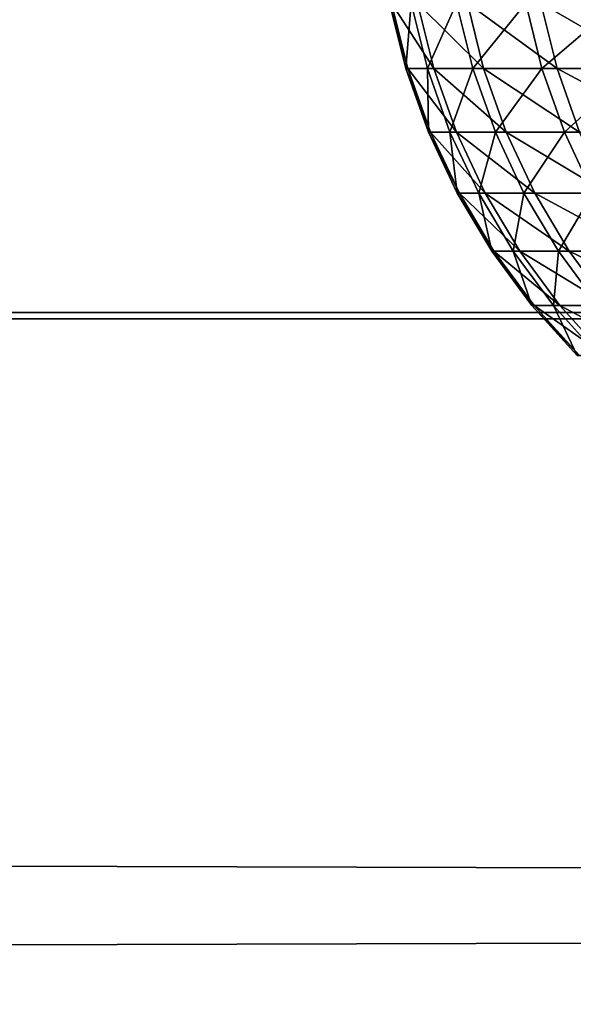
# Model space of a CAD drawing. Header units: millimetres. Extents: x -184 to 165, y -135 to 242.
# Tile 867 of 1056: x -103.879 to -103.678, y -3.763 to -3.404. Entities that reach past the tile are written whole.
import ezdxf

# ---------------------------------------------------------------- set-up
doc = ezdxf.new("R2010")
doc.units = ezdxf.units.MM
doc.header["$LTSCALE"] = 41.718519
for name, color, linetype in [('384', 7, 'CONTINUOUS'), ('386', 7, 'CONTINUOUS'), ('436', 7, 'CONTINUOUS'), ('69', 7, 'CONTINUOUS'), ('71', 7, 'CONTINUOUS')]:
    doc.layers.add(name, color=color, linetype=linetype)

msp = doc.modelspace()

# ---------------------------------------------------------------- linework, layer by layer
at = {"layer": '384', "linetype": 'CONTINUOUS'}
for points in [[(-27.9102, -3.02423, 60), (-27.57821, -3.52875, 60), (-169.61844, -3.06746, 60), (-27.9102, -3.02423, 60)], [(-169.61844, -3.06746, 60), (-27.57821, -3.52875, 60), (-169.90018, -3.49568, 60), (-169.61844, -3.06746, 60)], [(-169.90018, -3.49568, 60), (-27.57821, -3.52875, 60), (-170.17934, -3.92561, 60), (-169.90018, -3.49568, 60)], [(-27.57821, -3.52875, 60), (-27.24949, -4.03613, 60), (-170.17934, -3.92561, 60), (-27.57821, -3.52875, 60)]]:
    msp.add_3dface(points, dxfattribs=at)
at = {"layer": '386', "linetype": 'CONTINUOUS'}
for points in [[(-27.88156, -3.06746, 63), (-169.5898, -3.02423, 63), (-169.92179, -3.52875, 63), (-27.88156, -3.06746, 63)], [(-27.59982, -3.49568, 63), (-27.88156, -3.06746, 63), (-169.92179, -3.52875, 63), (-27.59982, -3.49568, 63)], [(-27.32066, -3.92561, 63), (-27.59982, -3.49568, 63), (-169.92179, -3.52875, 63), (-27.32066, -3.92561, 63)], [(-27.32066, -3.92561, 63), (-169.92179, -3.52875, 63), (-170.25051, -4.03613, 63), (-27.32066, -3.92561, 63)]]:
    msp.add_3dface(points, dxfattribs=at)
at = {"layer": '436', "linetype": 'CONTINUOUS'}
for points in [[(-103.74374, -3.39846, 0.12243), (-103.74453, -3.39846, -0.0847), (-103.73781, -3.42229, 0.12229), (-103.74374, -3.39846, 0.12243)], [(-103.74453, -3.39846, -0.0847), (-103.73665, -3.39846, -0.29168), (-103.7386, -3.42229, -0.08459), (-103.74453, -3.39846, -0.0847)], [(-103.73781, -3.42229, 0.12229), (-103.74453, -3.39846, -0.0847), (-103.7386, -3.42229, -0.08459), (-103.73781, -3.42229, 0.12229)], [(-103.73428, -3.39846, 0.32935), (-103.74374, -3.39846, 0.12243), (-103.72835, -3.42229, 0.32895), (-103.73428, -3.39846, 0.32935)], [(-103.72835, -3.42229, 0.32895), (-103.74374, -3.39846, 0.12243), (-103.73781, -3.42229, 0.12229), (-103.72835, -3.42229, 0.32895)], [(-103.7386, -3.42229, -0.08459), (-103.73665, -3.39846, -0.29168), (-103.73072, -3.42229, -0.29133), (-103.7386, -3.42229, -0.08459)], [(-103.73665, -3.39846, -0.29168), (-103.7201, -3.39846, -0.49815), (-103.73072, -3.42229, -0.29133), (-103.73665, -3.39846, -0.29168)], [(-103.71616, -3.39846, 0.53569), (-103.73428, -3.39846, 0.32935), (-103.71026, -3.42229, 0.53504), (-103.71616, -3.39846, 0.53569)], [(-103.71026, -3.42229, 0.53504), (-103.73428, -3.39846, 0.32935), (-103.72835, -3.42229, 0.32895), (-103.71026, -3.42229, 0.53504)], [(-103.73072, -3.42229, -0.29133), (-103.7201, -3.39846, -0.49815), (-103.7142, -3.42229, -0.49755), (-103.73072, -3.42229, -0.29133)], [(-103.7201, -3.39846, -0.49815), (-103.69493, -3.39846, -0.70374), (-103.7142, -3.42229, -0.49755), (-103.7201, -3.39846, -0.49815)], [(-103.68941, -3.39846, 0.74108), (-103.71616, -3.39846, 0.53569), (-103.68354, -3.42229, 0.74019), (-103.68941, -3.39846, 0.74108)], [(-103.68354, -3.42229, 0.74019), (-103.71616, -3.39846, 0.53569), (-103.71026, -3.42229, 0.53504), (-103.68354, -3.42229, 0.74019)], [(-103.7142, -3.42229, -0.49755), (-103.69493, -3.39846, -0.70374), (-103.68905, -3.42229, -0.7029), (-103.7142, -3.42229, -0.49755)], [(-103.69493, -3.39846, -0.70374), (-103.66117, -3.39846, -0.9081), (-103.68905, -3.42229, -0.7029), (-103.69493, -3.39846, -0.70374)], [(-103.65409, -3.39846, 0.94518), (-103.68941, -3.39846, 0.74108), (-103.64826, -3.42229, 0.94405), (-103.65409, -3.39846, 0.94518)], [(-103.64826, -3.42229, 0.94405), (-103.68941, -3.39846, 0.74108), (-103.68354, -3.42229, 0.74019), (-103.64826, -3.42229, 0.94405)], [(-103.68905, -3.42229, -0.7029), (-103.66117, -3.39846, -0.9081), (-103.65533, -3.42229, -0.90701), (-103.68905, -3.42229, -0.7029)], [(-103.73781, -3.42229, 0.12229), (-103.7386, -3.42229, -0.08459), (-103.72956, -3.44542, 0.12208), (-103.73781, -3.42229, 0.12229)], [(-103.7386, -3.42229, -0.08459), (-103.73072, -3.42229, -0.29133), (-103.73035, -3.44542, -0.08445), (-103.7386, -3.42229, -0.08459)], [(-103.72956, -3.44542, 0.12208), (-103.7386, -3.42229, -0.08459), (-103.73035, -3.44542, -0.08445), (-103.72956, -3.44542, 0.12208)], [(-103.72835, -3.42229, 0.32895), (-103.73781, -3.42229, 0.12229), (-103.72013, -3.44542, 0.3284), (-103.72835, -3.42229, 0.32895)], [(-103.72013, -3.44542, 0.3284), (-103.73781, -3.42229, 0.12229), (-103.72956, -3.44542, 0.12208), (-103.72013, -3.44542, 0.3284)], [(-103.73072, -3.42229, -0.29133), (-103.7142, -3.42229, -0.49755), (-103.72249, -3.44542, -0.29084), (-103.73072, -3.42229, -0.29133)], [(-103.73035, -3.44542, -0.08445), (-103.73072, -3.42229, -0.29133), (-103.72249, -3.44542, -0.29084), (-103.73035, -3.44542, -0.08445)], [(-103.71026, -3.42229, 0.53504), (-103.72835, -3.42229, 0.32895), (-103.70206, -3.44542, 0.53415), (-103.71026, -3.42229, 0.53504)], [(-103.70206, -3.44542, 0.53415), (-103.72835, -3.42229, 0.32895), (-103.72013, -3.44542, 0.3284), (-103.70206, -3.44542, 0.53415)], [(-103.72249, -3.44542, -0.29084), (-103.7142, -3.42229, -0.49755), (-103.70599, -3.44542, -0.49672), (-103.72249, -3.44542, -0.29084)], [(-103.7142, -3.42229, -0.49755), (-103.68905, -3.42229, -0.7029), (-103.70599, -3.44542, -0.49672), (-103.7142, -3.42229, -0.49755)], [(-103.68354, -3.42229, 0.74019), (-103.71026, -3.42229, 0.53504), (-103.67539, -3.44542, 0.73896), (-103.68354, -3.42229, 0.74019)], [(-103.67539, -3.44542, 0.73896), (-103.71026, -3.42229, 0.53504), (-103.70206, -3.44542, 0.53415), (-103.67539, -3.44542, 0.73896)], [(-103.70599, -3.44542, -0.49672), (-103.68905, -3.42229, -0.7029), (-103.68089, -3.44542, -0.70172), (-103.70599, -3.44542, -0.49672)], [(-103.68905, -3.42229, -0.7029), (-103.65533, -3.42229, -0.90701), (-103.68089, -3.44542, -0.70172), (-103.68905, -3.42229, -0.7029)], [(-103.64826, -3.42229, 0.94405), (-103.68354, -3.42229, 0.74019), (-103.64017, -3.44542, 0.94247), (-103.64826, -3.42229, 0.94405)], [(-103.64017, -3.44542, 0.94247), (-103.68354, -3.42229, 0.74019), (-103.67539, -3.44542, 0.73896), (-103.64017, -3.44542, 0.94247)], [(-103.68089, -3.44542, -0.70172), (-103.65533, -3.42229, -0.90701), (-103.64722, -3.44542, -0.9055), (-103.68089, -3.44542, -0.70172)], [(-103.72956, -3.44542, 0.12208), (-103.73035, -3.44542, -0.08445), (-103.71909, -3.46763, 0.12182), (-103.72956, -3.44542, 0.12208)], [(-103.73035, -3.44542, -0.08445), (-103.72249, -3.44542, -0.29084), (-103.71987, -3.46763, -0.08427), (-103.73035, -3.44542, -0.08445)], [(-103.71909, -3.46763, 0.12182), (-103.73035, -3.44542, -0.08445), (-103.71987, -3.46763, -0.08427), (-103.71909, -3.46763, 0.12182)], [(-103.72013, -3.44542, 0.3284), (-103.72956, -3.44542, 0.12208), (-103.70967, -3.46763, 0.32771), (-103.72013, -3.44542, 0.3284)], [(-103.70967, -3.46763, 0.32771), (-103.72956, -3.44542, 0.12208), (-103.71909, -3.46763, 0.12182), (-103.70967, -3.46763, 0.32771)], [(-103.72249, -3.44542, -0.29084), (-103.70599, -3.44542, -0.49672), (-103.71203, -3.46763, -0.29022), (-103.72249, -3.44542, -0.29084)], [(-103.71987, -3.46763, -0.08427), (-103.72249, -3.44542, -0.29084), (-103.71203, -3.46763, -0.29022), (-103.71987, -3.46763, -0.08427)], [(-103.70206, -3.44542, 0.53415), (-103.72013, -3.44542, 0.3284), (-103.69164, -3.46763, 0.53302), (-103.70206, -3.44542, 0.53415)], [(-103.69164, -3.46763, 0.53302), (-103.72013, -3.44542, 0.3284), (-103.70967, -3.46763, 0.32771), (-103.69164, -3.46763, 0.53302)], [(-103.71203, -3.46763, -0.29022), (-103.70599, -3.44542, -0.49672), (-103.69557, -3.46763, -0.49566), (-103.71203, -3.46763, -0.29022)], [(-103.70599, -3.44542, -0.49672), (-103.68089, -3.44542, -0.70172), (-103.69557, -3.46763, -0.49566), (-103.70599, -3.44542, -0.49672)], [(-103.67539, -3.44542, 0.73896), (-103.70206, -3.44542, 0.53415), (-103.66503, -3.46763, 0.73739), (-103.67539, -3.44542, 0.73896)], [(-103.66503, -3.46763, 0.73739), (-103.70206, -3.44542, 0.53415), (-103.69164, -3.46763, 0.53302), (-103.66503, -3.46763, 0.73739)], [(-103.69557, -3.46763, -0.49566), (-103.68089, -3.44542, -0.70172), (-103.67052, -3.46763, -0.70023), (-103.69557, -3.46763, -0.49566)], [(-103.68089, -3.44542, -0.70172), (-103.64722, -3.44542, -0.9055), (-103.67052, -3.46763, -0.70023), (-103.68089, -3.44542, -0.70172)], [(-103.71909, -3.46763, 0.12182), (-103.71987, -3.46763, -0.08427), (-103.70649, -3.48871, 0.12151), (-103.71909, -3.46763, 0.12182)], [(-103.71987, -3.46763, -0.08427), (-103.71203, -3.46763, -0.29022), (-103.70727, -3.48871, -0.08406), (-103.71987, -3.46763, -0.08427)], [(-103.70649, -3.48871, 0.12151), (-103.71987, -3.46763, -0.08427), (-103.70727, -3.48871, -0.08406), (-103.70649, -3.48871, 0.12151)], [(-103.70967, -3.46763, 0.32771), (-103.71909, -3.46763, 0.12182), (-103.69709, -3.48871, 0.32687), (-103.70967, -3.46763, 0.32771)], [(-103.69709, -3.48871, 0.32687), (-103.71909, -3.46763, 0.12182), (-103.70649, -3.48871, 0.12151), (-103.69709, -3.48871, 0.32687)], [(-103.71203, -3.46763, -0.29022), (-103.69557, -3.46763, -0.49566), (-103.69945, -3.48871, -0.28948), (-103.71203, -3.46763, -0.29022)], [(-103.70727, -3.48871, -0.08406), (-103.71203, -3.46763, -0.29022), (-103.69945, -3.48871, -0.28948), (-103.70727, -3.48871, -0.08406)], [(-103.69164, -3.46763, 0.53302), (-103.70967, -3.46763, 0.32771), (-103.67911, -3.48871, 0.53165), (-103.69164, -3.46763, 0.53302)], [(-103.67911, -3.48871, 0.53165), (-103.70967, -3.46763, 0.32771), (-103.69709, -3.48871, 0.32687), (-103.67911, -3.48871, 0.53165)], [(-103.69945, -3.48871, -0.28948), (-103.69557, -3.46763, -0.49566), (-103.68303, -3.48871, -0.49439), (-103.69945, -3.48871, -0.28948)], [(-103.69557, -3.46763, -0.49566), (-103.67052, -3.46763, -0.70023), (-103.68303, -3.48871, -0.49439), (-103.69557, -3.46763, -0.49566)], [(-103.66503, -3.46763, 0.73739), (-103.69164, -3.46763, 0.53302), (-103.65257, -3.48871, 0.7355), (-103.66503, -3.46763, 0.73739)], [(-103.65257, -3.48871, 0.7355), (-103.69164, -3.46763, 0.53302), (-103.67911, -3.48871, 0.53165), (-103.65257, -3.48871, 0.7355)], [(-103.68303, -3.48871, -0.49439), (-103.67052, -3.46763, -0.70023), (-103.65804, -3.48871, -0.69844), (-103.68303, -3.48871, -0.49439)], [(-103.70649, -3.48871, 0.12151), (-103.70727, -3.48871, -0.08406), (-103.69188, -3.50845, 0.12115), (-103.70649, -3.48871, 0.12151)], [(-103.70727, -3.48871, -0.08406), (-103.69945, -3.48871, -0.28948), (-103.69266, -3.50845, -0.08381), (-103.70727, -3.48871, -0.08406)], [(-103.69188, -3.50845, 0.12115), (-103.70727, -3.48871, -0.08406), (-103.69266, -3.50845, -0.08381), (-103.69188, -3.50845, 0.12115)], [(-103.69709, -3.48871, 0.32687), (-103.70649, -3.48871, 0.12151), (-103.68251, -3.50845, 0.32589), (-103.69709, -3.48871, 0.32687)], [(-103.68251, -3.50845, 0.32589), (-103.70649, -3.48871, 0.12151), (-103.69188, -3.50845, 0.12115), (-103.68251, -3.50845, 0.32589)], [(-103.69945, -3.48871, -0.28948), (-103.68303, -3.48871, -0.49439), (-103.68486, -3.50845, -0.28862), (-103.69945, -3.48871, -0.28948)], [(-103.69266, -3.50845, -0.08381), (-103.69945, -3.48871, -0.28948), (-103.68486, -3.50845, -0.28862), (-103.69266, -3.50845, -0.08381)], [(-103.67911, -3.48871, 0.53165), (-103.69709, -3.48871, 0.32687), (-103.66458, -3.50845, 0.53007), (-103.67911, -3.48871, 0.53165)], [(-103.66458, -3.50845, 0.53007), (-103.69709, -3.48871, 0.32687), (-103.68251, -3.50845, 0.32589), (-103.66458, -3.50845, 0.53007)], [(-103.68486, -3.50845, -0.28862), (-103.68303, -3.48871, -0.49439), (-103.66849, -3.50845, -0.49292), (-103.68486, -3.50845, -0.28862)], [(-103.68303, -3.48871, -0.49439), (-103.65804, -3.48871, -0.69844), (-103.66849, -3.50845, -0.49292), (-103.68303, -3.48871, -0.49439)], [(-103.65257, -3.48871, 0.7355), (-103.67911, -3.48871, 0.53165), (-103.63812, -3.50845, 0.73331), (-103.65257, -3.48871, 0.7355)], [(-103.63812, -3.50845, 0.73331), (-103.67911, -3.48871, 0.53165), (-103.66458, -3.50845, 0.53007), (-103.63812, -3.50845, 0.73331)], [(-103.69188, -3.50845, 0.12115), (-103.69266, -3.50845, -0.08381), (-103.6754, -3.52666, 0.12074), (-103.69188, -3.50845, 0.12115)], [(-103.69266, -3.50845, -0.08381), (-103.68486, -3.50845, -0.28862), (-103.67618, -3.52666, -0.08352), (-103.69266, -3.50845, -0.08381)], [(-103.6754, -3.52666, 0.12074), (-103.69266, -3.50845, -0.08381), (-103.67618, -3.52666, -0.08352), (-103.6754, -3.52666, 0.12074)], [(-103.68251, -3.50845, 0.32589), (-103.69188, -3.50845, 0.12115), (-103.66607, -3.52666, 0.3248), (-103.68251, -3.50845, 0.32589)], [(-103.66607, -3.52666, 0.3248), (-103.69188, -3.50845, 0.12115), (-103.6754, -3.52666, 0.12074), (-103.66607, -3.52666, 0.3248)], [(-103.68486, -3.50845, -0.28862), (-103.66849, -3.50845, -0.49292), (-103.66841, -3.52666, -0.28764), (-103.68486, -3.50845, -0.28862)], [(-103.67618, -3.52666, -0.08352), (-103.68486, -3.50845, -0.28862), (-103.66841, -3.52666, -0.28764), (-103.67618, -3.52666, -0.08352)], [(-103.66458, -3.50845, 0.53007), (-103.68251, -3.50845, 0.32589), (-103.6482, -3.52666, 0.52828), (-103.66458, -3.50845, 0.53007)], [(-103.6482, -3.52666, 0.52828), (-103.68251, -3.50845, 0.32589), (-103.66607, -3.52666, 0.3248), (-103.6482, -3.52666, 0.52828)]]:
    msp.add_3dface(points, dxfattribs=at)
at = {"layer": '69', "linetype": 'CONTINUOUS'}
for points in [[(-165, -3, -63), (0, -3, -63), (-135.7911, -10.26416, -63), (-165, -3, -63)], [(-135.7911, -10.26416, -63), (0, -3, -63), (-135.5, -10.25, -63), (-135.7911, -10.26416, -63)], [(-135.5, -10.25, -63), (0, -3, -63), (-135.2089, -10.26416, -63), (-135.5, -10.25, -63)], [(-135.2089, -10.26416, -63), (0, -3, -63), (-134.92056, -10.30649, -63), (-135.2089, -10.26416, -63)], [(-134.92056, -10.30649, -63), (0, -3, -63), (-134.63768, -10.37661, -63), (-134.92056, -10.30649, -63)], [(-134.63768, -10.37661, -63), (0, -3, -63), (-134.36293, -10.47384, -63), (-134.63768, -10.37661, -63)], [(-134.36293, -10.47384, -63), (0, -3, -63), (-134.09892, -10.59727, -63), (-134.36293, -10.47384, -63)], [(-134.09892, -10.59727, -63), (0, -3, -63), (-133.84813, -10.74574, -63), (-134.09892, -10.59727, -63)], [(-133.84813, -10.74574, -63), (0, -3, -63), (-133.61293, -10.91784, -63), (-133.84813, -10.74574, -63)], [(-133.61293, -10.91784, -63), (0, -3, -63), (-133.39554, -11.11195, -63), (-133.61293, -10.91784, -63)], [(-133.39554, -11.11195, -63), (0, -3, -63), (-100.46442, -9.18087, -63), (-133.39554, -11.11195, -63)]]:
    msp.add_3dface(points, dxfattribs=at)
at = {"layer": '71', "linetype": 'CONTINUOUS'}
for points in [[(0, -3, -61), (-165, -3, -61), (-70.21891, -10.2632, -61), (0, -3, -61)], [(-70.21891, -10.2632, -61), (-165, -3, -61), (-70.5, -10.25, -61), (-70.21891, -10.2632, -61)], [(-70.5, -10.25, -61), (-165, -3, -61), (-70.78109, -10.2632, -61), (-70.5, -10.25, -61)], [(-70.78109, -10.2632, -61), (-165, -3, -61), (-71.0597, -10.30267, -61), (-70.78109, -10.2632, -61)], [(-71.0597, -10.30267, -61), (-165, -3, -61), (-71.33339, -10.36808, -61), (-71.0597, -10.30267, -61)], [(-71.33339, -10.36808, -61), (-165, -3, -61), (-71.59974, -10.45884, -61), (-71.33339, -10.36808, -61)], [(-71.59974, -10.45884, -61), (-165, -3, -61), (-71.85642, -10.57416, -61), (-71.59974, -10.45884, -61)], [(-71.85642, -10.57416, -61), (-165, -3, -61), (-72.10117, -10.71302, -61), (-71.85642, -10.57416, -61)], [(-72.10117, -10.71302, -61), (-165, -3, -61), (-72.33183, -10.8742, -61), (-72.10117, -10.71302, -61)], [(-72.33183, -10.8742, -61), (-165, -3, -61), (-72.54637, -11.05629, -61), (-72.33183, -10.8742, -61)], [(-72.54637, -11.05629, -61), (-165, -3, -61), (-72.74291, -11.25768, -61), (-72.54637, -11.05629, -61)], [(-72.74291, -11.25768, -61), (-165, -3, -61), (-72.92326, -11.48144, -61), (-72.74291, -11.25768, -61)], [(-72.92326, -11.48144, -61), (-165, -3, -61), (-99.91533, -9.18299, -61), (-72.92326, -11.48144, -61)], [(-101.23331, -9.35238, -61), (-165, -3, -61), (-102.68608, -9.89891, -61), (-101.23331, -9.35238, -61)], [(-165, -3, -61), (-101.23331, -9.35238, -61), (-100.98237, -9.27275, -61), (-165, -3, -61)], [(-102.68608, -9.89891, -61), (-165, -3, -61), (-104.12913, -10.4706, -61), (-102.68608, -9.89891, -61)], [(-99.91533, -9.18299, -61), (-165, -3, -61), (-100.20141, -9.16932, -61), (-99.91533, -9.18299, -61)], [(-100.20141, -9.16932, -61), (-165, -3, -61), (-100.46442, -9.18087, -61), (-100.20141, -9.16932, -61)], [(-100.46442, -9.18087, -61), (-165, -3, -61), (-100.72541, -9.21544, -61), (-100.46442, -9.18087, -61)], [(-100.72541, -9.21544, -61), (-165, -3, -61), (-100.98237, -9.27275, -61), (-100.72541, -9.21544, -61)]]:
    msp.add_3dface(points, dxfattribs=at)

doc.saveas('drawing.dxf')
